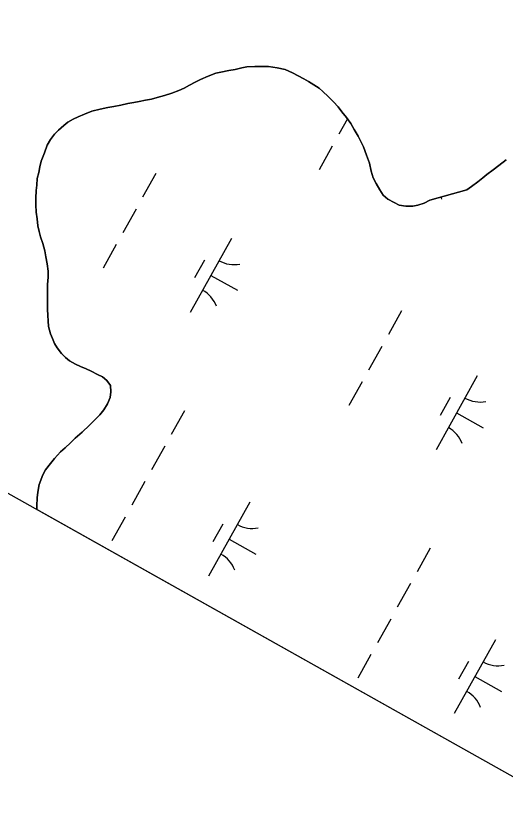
# Model space of a CAD drawing. Extents: x 3923531 to 3943530, y 207391 to 229799.
# Drawn here: x 3932031.2 to 3932320.3, y 210120.6 to 210587.9 of the extents above; entities that cross this region are included whole.
import ezdxf

# ---------------------------------------------------------------- set-up
doc = ezdxf.new("R2010")
doc.units = 0
for name, color, linetype in [('V-GRID-FRAM', 7, 'Continuous'), ('V-TOPO-SHOR', 7, 'Continuous'), ('V-WETL-SWMP', 7, 'Continuous')]:
    doc.layers.add(name, color=color, linetype=linetype)

msp = doc.modelspace()

# ---------------------------------------------------------------- linework, layer by layer
at = {"layer": 'V-GRID-FRAM'}
msp.add_lwpolyline([(3941569.42, 222286.79), (3934196.47, 209089.08), (3926890.07, 213186.24), (3934009.8, 226348.12), (3941569.42, 222286.79)], dxfattribs=at)
at = {"layer": 'V-TOPO-SHOR'}
for points in [[(3932275.82, 210479.16), (3932272.49, 210477.37), (3932268.67, 210476.09), (3932265.68, 210475.46), (3932261.55, 210475.51), (3932257.75, 210476.21), (3932254.62, 210477.73), (3932251, 210479.6), (3932248.21, 210482.11), (3932246.26, 210485.27), (3932243.98, 210488.94), (3932242.36, 210492.27), (3932241.08, 210496.26), (3932240.14, 210500.9), (3932238.38, 210505.72), (3932236.61, 210510.54), (3932235.15, 210513.37), (3932233.37, 210516.87), (3932231.09, 210520.86), (3932229.15, 210524.36), (3932226.54, 210527.86), (3932223.76, 210531.21), (3932221.64, 210534.21), (3932218.86, 210537.22), (3932215.75, 210540.23), (3932212.64, 210543.24), (3932210.34, 210545.26), (3932207.22, 210547.11), (3932204.1, 210549.13), (3932201.3, 210550.82), (3932198.01, 210552.51), (3932194.72, 210554.2), (3932190.27, 210556.23), (3932185.65, 210557.28), (3932180.52, 210558), (3932177.21, 210558.03), (3932172.42, 210558.09), (3932167.61, 210557.81), (3932164.63, 210557.18), (3932160.81, 210556.23), (3932157, 210555.61), (3932152.35, 210554.67), (3932149.36, 210554.04), (3932144.88, 210552.27), (3932140.39, 210550.33), (3932137.06, 210548.71), (3932133.73, 210546.93), (3932130.73, 210545.3), (3932127.57, 210543.85), (3932123.41, 210542.24), (3932119.1, 210540.8), (3932114.61, 210539.69), (3932111.29, 210538.73), (3932107.81, 210538.11), (3932104.16, 210537.32), (3932101.01, 210536.69), (3932097.36, 210536.07), (3932093.21, 210535.12), (3932089.07, 210534.34), (3932085.59, 210533.89), (3932080.94, 210532.78), (3932076.13, 210531.67), (3932071.81, 210529.9), (3932067.98, 210528.29), (3932065.15, 210526.83), (3932061.99, 210525.21), (3932059.48, 210523.08), (3932056.47, 210520.47), (3932054.13, 210518.01), (3932051.61, 210514.89), (3932049.76, 210511.6), (3932048.05, 210506.99), (3932046.17, 210502.04), (3932045.48, 210498.74), (3932044.78, 210495.44), (3932043.91, 210491.81), (3932043.54, 210488), (3932043.17, 210484.7), (3932043.12, 210480.23), (3932043.08, 210476.26), (3932043.19, 210471.95), (3932043.81, 210468.14), (3932044.27, 210463.99), (3932045.06, 210460.51), (3932045.85, 210457.52), (3932047.13, 210453.54), (3932048.41, 210449.22), (3932049.03, 210445.57), (3932049.81, 210441.43), (3932050.26, 210437.12), (3932050.22, 210433.64), (3932050.01, 210429.34), (3932049.96, 210425.2), (3932049.91, 210420.24), (3932050.01, 210414.77), (3932050.14, 210410.97), (3932050.27, 210407.82), (3932050.56, 210404.51), (3932051.68, 210400.19), (3932052.8, 210397.36), (3932054.09, 210394.54)], [(3932320.93, 210502.83), (3932316.6, 210499.56), (3932313.26, 210496.95), (3932309.42, 210494.18), (3932307.08, 210492.22), (3932304.08, 210489.94), (3932300.4, 210487.16), (3932297.57, 210485.21), (3932275.82, 210479.16)], [(3932054.09, 210394.54), (3932055.72, 210391.87), (3932058.17, 210388.53), (3932060.46, 210386.19), (3932062.92, 210384.18), (3932066.37, 210382.32), (3932069.5, 210380.8), (3932072.8, 210379.43), (3932075.76, 210378.08), (3932079.38, 210376.22), (3932082.34, 210374.7), (3932084.97, 210372.51), (3932087.09, 210369.68), (3932087.38, 210365.87), (3932086.85, 210362.56), (3932085.31, 210358.77), (3932083.29, 210355.32), (3932080.77, 210352.37), (3932078.26, 210349.75), (3932074.75, 210346.31), (3932070.4, 210342.06), (3932066.22, 210338.46), (3932063.54, 210335.84), (3932060.37, 210332.9), (3932057.69, 210330.44), (3932054.01, 210326.51), (3932051.66, 210323.56), (3932048.8, 210319.79), (3932047.12, 210316.82), (3932045.07, 210311.22), (3932044.19, 210306.59), (3932043.82, 210303.29), (3932043.61, 210298.65), (3932043.58, 210296.34)]]:
    msp.add_lwpolyline(points, dxfattribs=at)
at = {"layer": 'V-WETL-SWMP'}
for p, q in [((3932149.37, 210554.04), (3932152.35, 210554.67)), ((3932152.35, 210554.67), (3932157, 210555.61)), ((3932157, 210555.61), (3932160.81, 210556.23)), ((3932160.81, 210556.23), (3932164.63, 210557.18)), ((3932164.63, 210557.18), (3932167.61, 210557.81)), ((3932167.61, 210557.81), (3932172.42, 210558.09)), ((3932172.42, 210558.09), (3932177.21, 210558.03)), ((3932177.21, 210558.03), (3932180.52, 210558)), ((3932180.52, 210558), (3932185.65, 210557.28)), ((3932185.65, 210557.28), (3932190.27, 210556.24)), ((3932190.27, 210556.24), (3932194.72, 210554.2)), ((3932194.72, 210554.2), (3932198.01, 210552.51)), ((3932137.06, 210548.71), (3932140.39, 210550.33)), ((3932140.39, 210550.33), (3932144.88, 210552.27)), ((3932144.88, 210552.27), (3932149.37, 210554.04)), ((3932198.01, 210552.51), (3932201.3, 210550.82)), ((3932201.3, 210550.82), (3932204.1, 210549.13)), ((3932127.57, 210543.85), (3932130.73, 210545.3)), ((3932130.73, 210545.3), (3932133.73, 210546.93)), ((3932133.73, 210546.93), (3932137.06, 210548.71)), ((3932204.1, 210549.13), (3932207.22, 210547.11)), ((3932207.22, 210547.11), (3932210.34, 210545.26)), ((3932210.34, 210545.26), (3932212.64, 210543.24)), ((3932114.61, 210539.69), (3932119.1, 210540.8)), ((3932119.1, 210540.8), (3932123.42, 210542.24)), ((3932123.42, 210542.24), (3932127.57, 210543.85)), ((3932212.64, 210543.24), (3932215.75, 210540.23)), ((3932215.75, 210540.23), (3932218.86, 210537.22)), ((3932093.21, 210535.12), (3932097.36, 210536.07)), ((3932097.36, 210536.07), (3932101.01, 210536.69)), ((3932101.01, 210536.69), (3932104.16, 210537.32)), ((3932104.16, 210537.32), (3932107.81, 210538.11)), ((3932107.81, 210538.11), (3932111.29, 210538.73)), ((3932111.29, 210538.73), (3932114.61, 210539.69)), ((3932218.86, 210537.22), (3932221.64, 210534.21)), ((3932071.8, 210529.9), (3932076.13, 210531.67)), ((3932076.13, 210531.67), (3932080.94, 210532.78)), ((3932080.94, 210532.78), (3932085.59, 210533.88)), ((3932085.59, 210533.88), (3932089.07, 210534.34)), ((3932089.07, 210534.34), (3932093.21, 210535.12)), ((3932221.64, 210534.21), (3932223.76, 210531.21)), ((3932223.76, 210531.21), (3932226.54, 210527.86)), ((3932061.99, 210525.21), (3932065.15, 210526.83)), ((3932065.15, 210526.83), (3932067.98, 210528.29)), ((3932067.98, 210528.29), (3932071.8, 210529.9)), ((3932227.12, 210527.08), (3932222.04, 210517.98)), ((3932226.54, 210527.86), (3932229.15, 210524.36)), ((3932056.47, 210520.47), (3932059.48, 210523.08)), ((3932059.48, 210523.08), (3932061.99, 210525.21)), ((3932229.15, 210524.36), (3932231.09, 210520.86)), ((3932051.61, 210514.89), (3932054.13, 210518.01)), ((3932054.13, 210518.01), (3932056.47, 210520.47)), ((3932231.09, 210520.86), (3932233.37, 210516.86)), ((3932233.37, 210516.86), (3932235.15, 210513.37)), ((3932049.75, 210511.6), (3932051.61, 210514.89)), ((3932235.15, 210513.37), (3932236.61, 210510.54)), ((3932048.05, 210506.99), (3932049.75, 210511.6)), ((3932218.14, 210511), (3932210.33, 210497.03)), ((3932236.61, 210510.54), (3932238.38, 210505.72)), ((3932046.17, 210502.04), (3932048.05, 210506.99)), ((3932238.38, 210505.72), (3932240.14, 210500.9)), ((3932316.6, 210499.56), (3932320.93, 210502.83)), ((3932044.78, 210495.44), (3932045.48, 210498.74)), ((3932045.48, 210498.74), (3932046.17, 210502.04)), ((3932240.14, 210500.9), (3932241.08, 210496.26)), ((3932313.26, 210496.95), (3932316.6, 210499.56)), ((3932043.91, 210491.81), (3932044.78, 210495.44)), ((3932113.92, 210494.81), (3932106.12, 210480.85)), ((3932241.08, 210496.26), (3932242.37, 210492.27)), ((3932307.08, 210492.22), (3932309.42, 210494.18)), ((3932309.42, 210494.18), (3932313.26, 210496.95)), ((3932043.54, 210488), (3932043.91, 210491.81)), ((3932242.37, 210492.27), (3932243.98, 210488.94)), ((3932243.98, 210488.94), (3932246.26, 210485.27)), ((3932300.4, 210487.16), (3932304.08, 210489.94)), ((3932304.08, 210489.94), (3932307.08, 210492.22)), ((3932043.12, 210480.23), (3932043.17, 210484.7)), ((3932043.17, 210484.7), (3932043.54, 210488)), ((3932246.26, 210485.27), (3932248.21, 210482.11)), ((3932275.82, 210479.16), (3932297.57, 210485.21)), ((3932297.57, 210485.21), (3932300.4, 210487.16)), ((3932043.08, 210476.26), (3932043.12, 210480.23)), ((3932248.21, 210482.11), (3932251, 210479.6)), ((3932251, 210479.6), (3932254.62, 210477.73)), ((3932043.2, 210471.95), (3932043.08, 210476.26)), ((3932254.62, 210477.73), (3932257.75, 210476.21)), ((3932257.75, 210476.21), (3932261.55, 210475.51)), ((3932261.55, 210475.51), (3932265.68, 210475.46)), ((3932265.68, 210475.46), (3932268.67, 210476.09)), ((3932268.67, 210476.09), (3932272.49, 210477.37)), ((3932272.49, 210477.37), (3932275.82, 210479.16)), ((3932043.81, 210468.14), (3932043.2, 210471.95)), ((3932102.22, 210473.86), (3932094.41, 210459.89)), ((3932044.27, 210463.99), (3932043.81, 210468.14)), ((3932045.06, 210460.51), (3932044.27, 210463.99)), ((3932045.85, 210457.52), (3932045.06, 210460.51)), ((3932047.13, 210453.54), (3932045.85, 210457.52)), ((3932158.6, 210456.45), (3932134.21, 210412.8)), ((3932048.41, 210449.22), (3932047.13, 210453.54)), ((3932090.51, 210452.91), (3932082.71, 210438.94)), ((3932049.03, 210445.57), (3932048.41, 210449.22)), ((3932049.81, 210441.43), (3932049.03, 210445.57)), ((3932142.6, 210443.62), (3932136.74, 210433.15)), ((3932050.26, 210437.12), (3932049.81, 210441.43)), ((3932050.01, 210429.34), (3932050.22, 210433.64)), ((3932050.22, 210433.64), (3932050.26, 210437.12)), ((3932146.41, 210434.62), (3932162.12, 210425.84)), ((3932049.96, 210425.2), (3932050.01, 210429.34)), ((3932049.91, 210420.24), (3932049.96, 210425.2)), ((3932050.01, 210414.77), (3932049.91, 210420.24)), ((3932050.14, 210410.97), (3932050.01, 210414.77)), ((3932050.27, 210407.82), (3932050.14, 210410.97)), ((3932259.13, 210413.69), (3932251.33, 210399.72)), ((3932050.56, 210404.51), (3932050.27, 210407.82)), ((3932051.67, 210400.19), (3932050.56, 210404.51)), ((3932052.8, 210397.36), (3932051.67, 210400.19)), ((3932054.09, 210394.54), (3932052.8, 210397.36)), ((3932055.72, 210391.87), (3932054.09, 210394.54)), ((3932058.17, 210388.53), (3932055.72, 210391.87)), ((3932247.43, 210392.74), (3932239.63, 210378.77)), ((3932060.46, 210386.19), (3932058.17, 210388.53)), ((3932062.92, 210384.18), (3932060.46, 210386.19)), ((3932066.37, 210382.32), (3932062.92, 210384.18)), ((3932069.5, 210380.8), (3932066.37, 210382.32)), ((3932072.8, 210379.43), (3932069.5, 210380.8)), ((3932075.76, 210378.08), (3932072.8, 210379.43)), ((3932079.38, 210376.22), (3932075.76, 210378.08)), ((3932082.34, 210374.7), (3932079.38, 210376.22)), ((3932084.97, 210372.51), (3932082.34, 210374.7)), ((3932087.09, 210369.68), (3932084.97, 210372.51)), ((3932303.81, 210375.32), (3932279.43, 210331.67)), ((3932087.38, 210365.87), (3932087.09, 210369.68)), ((3932235.72, 210371.79), (3932227.92, 210357.82)), ((3932085.31, 210358.77), (3932086.85, 210362.56)), ((3932086.85, 210362.56), (3932087.38, 210365.87)), ((3932083.29, 210355.32), (3932085.31, 210358.77)), ((3932287.81, 210362.5), (3932281.96, 210352.02)), ((3932080.77, 210352.37), (3932083.29, 210355.32)), ((3932130.86, 210354.77), (3932123.05, 210340.8)), ((3932291.62, 210353.5), (3932307.33, 210344.72)), ((3932074.75, 210346.31), (3932078.26, 210349.75)), ((3932078.26, 210349.75), (3932080.77, 210352.37)), ((3932070.4, 210342.06), (3932074.75, 210346.31)), ((3932066.22, 210338.46), (3932070.4, 210342.06)), ((3932060.37, 210332.9), (3932063.54, 210335.84)), ((3932063.54, 210335.84), (3932066.22, 210338.46)), ((3932054.01, 210326.51), (3932057.69, 210330.44)), ((3932057.69, 210330.44), (3932060.37, 210332.9)), ((3932119.15, 210333.82), (3932111.35, 210319.85)), ((3932051.66, 210323.56), (3932054.01, 210326.51)), ((3932048.8, 210319.78), (3932051.66, 210323.56)), ((3932045.07, 210311.22), (3932047.12, 210316.82)), ((3932047.12, 210316.82), (3932048.8, 210319.78)), ((3932044.19, 210306.59), (3932045.07, 210311.22)), ((3932107.45, 210312.86), (3932099.64, 210298.9)), ((3932043.82, 210303.29), (3932044.19, 210306.59)), ((3932043.6, 210298.65), (3932043.82, 210303.29)), ((3932043.58, 210296.34), (3932043.6, 210298.65)), ((3932169.41, 210300.68), (3932145.02, 210257.03)), ((3932343.38, 210128.23), (3932043.58, 210296.34)), ((3932095.74, 210291.91), (3932087.94, 210277.94)), ((3932153.41, 210287.85), (3932147.55, 210277.38)), ((3932157.21, 210278.85), (3932172.93, 210270.07)), ((3932276.07, 210273.64), (3932268.27, 210259.68)), ((3932264.37, 210252.69), (3932256.56, 210238.72)), ((3932252.66, 210231.74), (3932244.86, 210217.77)), ((3932314.62, 210219.55), (3932290.24, 210175.9)), ((3932240.96, 210210.79), (3932233.15, 210196.82)), ((3932298.62, 210206.73), (3932292.77, 210196.25)), ((3932302.43, 210197.73), (3932318.14, 210188.95))]:
    msp.add_line(p, q, dxfattribs=at)
for centre, start, end in [((3932266.34, 210473.71), 20.0381, 24.3954), ((3932160.09, 210458.62), 240.0381, 281.5817), ((3932133.14, 210410.39), 20.0381, 61.5817), ((3932305.3, 210377.5), 240.0381, 281.5817), ((3932278.36, 210329.27), 20.0381, 61.5817), ((3932170.89, 210302.85), 240.0381, 281.5817), ((3932143.95, 210254.62), 20.0381, 61.5817), ((3932316.11, 210221.73), 240.0381, 281.5817), ((3932289.16, 210173.5), 20.0381, 61.5817)]:
    msp.add_arc(centre, 17.62, start, end, dxfattribs=at)

doc.saveas('drawing.dxf')
